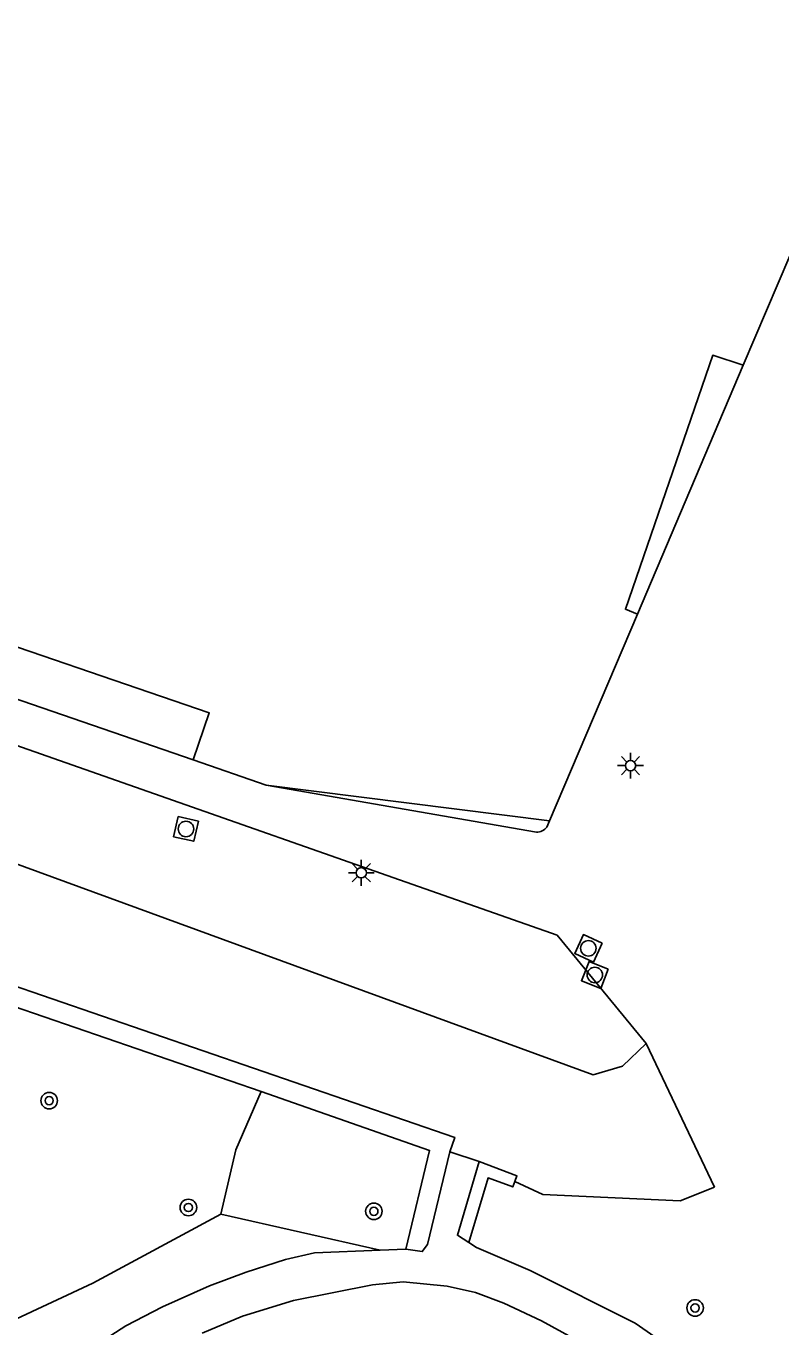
# Model space of a CAD drawing. Extents: x 132999 to 136000, y 398499 to 400501.
# Drawn here: x 133965.8 to 134002.3, y 399359.5 to 399422.5 of the extents above; entities that cross this region are included whole.
import ezdxf

# ---------------------------------------------------------------- set-up
doc = ezdxf.new("R2010")
doc.units = 0
for name, color, linetype in [('gg-bbg-hoofdgebouw', 7, 'Continuous'), ('gg-bbg-onder overbouw', 7, 'Continuous'), ('gg-bbg-pand overbouw', 7, 'Continuous'), ('gg-knt-onverhard', 7, 'Continuous'), ('gg-knt-verharding', 7, 'Continuous'), ('gt-grn-groengrens', 7, 'Continuous'), ('gt-grn-vlakafsluiter', 7, 'Continuous'), ('gt-symb-boom', 7, 'Continuous'), ('gt-symb-lichtmast', 7, 'Continuous'), ('gt-symb-rioolschacht', 7, 'Continuous')]:
    doc.layers.add(name, color=color, linetype=linetype)

# ---------------------------------------------------------------- blocks, each defined once
blk = doc.blocks.new('gt0-BOOM')
at = {"layer": 'gt-symb-boom'}
for radius in [0.4, 0.2]:
    blk.add_circle((0, 0), radius, dxfattribs=at)
blk = doc.blocks.new('gt0-RS')
at = {"layer": 'gt-symb-rioolschacht'}
blk.add_lwpolyline([(-0.5, -0.5), (0.5, -0.5), (0.5, 0.5), (-0.5, 0.5)], close=True, dxfattribs=at)
blk.add_circle((0, 0), 0.375, dxfattribs=at)
blk = doc.blocks.new('gt0-LMAST')
at = {"layer": 'gt-symb-lichtmast'}
for p, q in [((-0.182, 0.173), (-0.447, 0.438)), ((-0.005, 0.246), (-0.005, 0.621)), ((0.172, 0.173), (0.437, 0.438)), ((-0.255, -0.004), (-0.63, -0.004)), ((-0.182, -0.181), (-0.447, -0.446)), ((-0.005, -0.254), (-0.005, -0.629)), ((0.437, -0.446), (0.172, -0.181)), ((0.245, -0.004), (0.62, -0.004))]:
    blk.add_line(p, q, dxfattribs=at)
blk.add_circle((-0.005, -0.004), 0.25, dxfattribs=at)

msp = doc.modelspace()

# ---------------------------------------------------------------- linework, layer by layer
at = {"layer": 'gg-bbg-hoofdgebouw'}
for p, q in [((133991.133, 399383.97), (133995.392, 399393.967)), ((133973.889, 399386.922), (133977.417, 399385.691))]:
    msp.add_line(p, q, dxfattribs=at)
msp.add_lwpolyline([(134007.2, 399423.288), (134004.464, 399415.295), (134000.518, 399406.026)], dxfattribs=at)
at = {"layer": 'gg-bbg-onder overbouw'}
msp.add_line((133977.417, 399385.691), (133991.133, 399383.97), dxfattribs=at)
for points in [[(134000.518, 399406.026), (133999.039, 399406.511), (133994.81, 399394.215), (133995.392, 399393.967)], [(133973.889, 399386.922), (133974.662, 399389.188), (133948.072, 399398.301), (133947.855, 399397.666)]]:
    msp.add_lwpolyline(points, dxfattribs=at)
at = {"layer": 'gg-bbg-pand overbouw'}
for p, q in [((133995.392, 399393.967), (134000.518, 399406.026)), ((133977.417, 399385.691), (133990.505, 399383.414)), ((133991.003, 399383.665), (133991.133, 399383.97))]:
    msp.add_line(p, q, dxfattribs=at)
msp.add_lwpolyline([(133973.889, 399386.922), (133956.345, 399392.952), (133947.855, 399397.666)], dxfattribs=at)
msp.add_arc((133990.501, 399384.042), 0.628, 270.39188, 323.10579, dxfattribs=at)
at = {"layer": 'gg-knt-onverhard'}
msp.add_line((133991.512, 399378.427), (133938.321, 399397.096), dxfattribs=at)
at = {"layer": 'gg-knt-verharding'}
for p, q in [((133987.736, 399367.463), (133986.31, 399367.936)), ((133987.605, 399363.308), (133987.233, 399363.545)), ((133982.94, 399363.168), (133979.76, 399363.039)), ((133984.181, 399363.219), (133982.94, 399363.168))]:
    msp.add_line(p, q, dxfattribs=at)
for points in [[(133986.31, 399367.936), (133985.231, 399363.449), (133984.977, 399363.109), (133984.181, 399363.219)], [(133987.233, 399363.545), (133986.681, 399363.897), (133987.736, 399367.463)], [(133942.793, 399360.389), (133943.732, 399360.038), (133944.972, 399359.448), (133949.501, 399356.715), (133950.336, 399356.149), (133951.903, 399354.898), (133953.305, 399353.984), (133954.213, 399353.565), (133956.01, 399352.897), (133956.981, 399352.685), (133957.81, 399352.671), (133959.474, 399352.891), (133961.406, 399353.389), (133963.083, 399354.196), (133965.682, 399355.801), (133969.397, 399358.714), (133970.626, 399359.507), (133972.401, 399360.437), (133974.675, 399361.44), (133976.445, 399362.116), (133978.352, 399362.715), (133979.76, 399363.039)], [(133998.931, 399356.884), (133996.241, 399358.972), (133995.276, 399359.635), (133990.195, 399362.185), (133987.605, 399363.308)], [(133993.748, 399358.113), (133990.751, 399359.745), (133988.923, 399360.612), (133987.551, 399361.123), (133986.179, 399361.43), (133984.045, 399361.637), (133982.57, 399361.488), (133978.741, 399360.742), (133976.277, 399359.985), (133974.321, 399359.161)]]:
    msp.add_lwpolyline(points, dxfattribs=at)
at = {"layer": 'gt-grn-groengrens'}
for p, q in [((133999.132, 399366.222), (133995.81, 399373.188)), ((133975.227, 399364.925), (133982.94, 399363.168))]:
    msp.add_line(p, q, dxfattribs=at)
for points in [[(133995.81, 399373.188), (133994.668, 399372.082), (133993.244, 399371.664), (133936.673, 399392.364)], [(133933.019, 399380.32), (133943.029, 399376.875), (133945.103, 399382.901), (133986.551, 399368.637), (133986.31, 399367.936)], [(133977.179, 399370.853), (133945.641, 399381.706), (133943.619, 399375.83), (133942.76, 399376.125)], [(133942.76, 399376.125), (133945.146, 399369.7), (133946.579, 399363.731), (133952.309, 399358.24), (133961.381, 399358.001), (133969.02, 399361.583), (133975.227, 399364.925)], [(133975.227, 399364.925), (133975.944, 399368.028), (133977.179, 399370.853)], [(133984.181, 399363.219), (133985.332, 399368.005), (133977.179, 399370.853)], [(133989.455, 399366.496), (133989.559, 399366.78), (133987.736, 399367.463)], [(133987.233, 399363.545), (133988.159, 399366.675), (133989.359, 399366.235), (133989.455, 399366.496)], [(133989.455, 399366.496), (133990.814, 399365.875), (133997.467, 399365.563), (133999.132, 399366.222)]]:
    msp.add_lwpolyline(points, dxfattribs=at)
at = {"layer": 'gt-grn-vlakafsluiter'}
msp.add_line((133995.81, 399373.188), (133991.512, 399378.427), dxfattribs=at)

# ---------------------------------------------------------------- block references
at = {"layer": 'gt-symb-boom'}
for p in [(133966.913, 399370.414), (133973.654, 399365.241), (133982.633, 399365.055), (133998.186, 399360.377)]:
    msp.add_blockref('gt0-BOOM', p, dxfattribs=at)
at = {"layer": 'gt-symb-lichtmast'}
for p in [(133995.064, 399386.641), (133982.027, 399381.453)]:
    msp.add_blockref('gt0-LMAST', p, dxfattribs=at)
at = {"layer": 'gt-symb-rioolschacht'}
for p, rotation in [((133973.537, 399383.571), 167.25761535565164), ((133993.02, 399377.791), 155.08451314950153), ((133993.332, 399376.501), 158.49378793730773)]:
    msp.add_blockref('gt0-RS', p, dxfattribs=dict(at, rotation=rotation))

doc.saveas('drawing.dxf')
